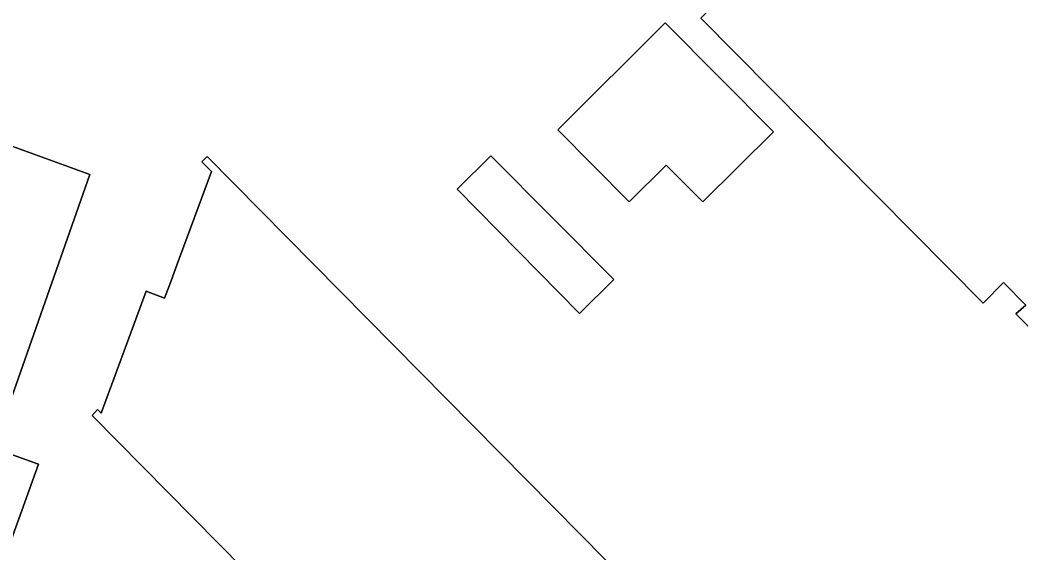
# Model space of a CAD drawing. Extents: x 155018 to 156648, y 383979 to 385733.
# Drawn here: x 155716.5 to 155774.5, y 385193.7 to 385224.6 of the extents above; entities that cross this region are included whole.
import ezdxf

# ---------------------------------------------------------------- set-up
doc = ezdxf.new("R2010")
doc.units = 0
doc.layers.add('IMGEO_Erf', color=7, linetype='Continuous')
doc.layers.add('IMGEO_Pand', color=7, linetype='Continuous')

msp = doc.modelspace()

# ---------------------------------------------------------------- linework, layer by layer
at = {"layer": 'IMGEO_Erf'}
for points in [[(155780.667, 385249.267), (155794.94, 385234.812), (155798.482, 385231.287), (155792.857, 385225.633), (155796.813, 385221.644), (155797.424, 385222.28), (155799.057, 385220.633), (155798.419, 385220.001), (155802.517, 385215.857), (155794.715, 385208.096), (155794.01, 385208.806), (155791.206, 385205.994), (155791.885, 385205.286), (155784.084, 385197.549), (155779.995, 385201.687), (155779.356, 385201.049), (155777.713, 385202.71), (155778.321, 385203.363), (155774.176, 385207.58), (155774.743, 385208.087), (155773.465, 385209.385), (155772.278, 385208.205), (155755.911, 385224.693)], [(155760.12, 385218.117), (155756.029, 385214.056), (155753.905, 385216.196), (155751.758, 385214.066), (155747.616, 385218.24), (155753.852, 385224.431)], [(155750.864, 385209.563), (155748.88, 385207.605), (155741.788, 385214.792), (155743.749, 385216.737)]]:
    msp.add_lwpolyline(points, close=True, dxfattribs=at)
for points in [[(155686.433, 385194.364), (155682.89, 385195.623), (155683.621, 385197.862), (155684.72, 385200.838), (155684.054, 385201.091), (155682.217, 385201.789), (155681.452, 385202.08), (155681.557, 385202.387), (155684.214, 385201.442), (155695.757, 385234.05), (155697.445, 385233.456), (155698.209, 385235.625), (155697.932, 385235.742), (155698.043, 385236.03), (155703.969, 385233.926), (155703.862, 385233.624), (155703.574, 385233.714), (155702.809, 385231.546), (155708.369, 385229.585), (155705.207, 385220.626), (155706.242, 385220.259), (155706.419, 385220.759), (155711.119, 385219.053), (155720.496, 385215.647)], [(155716.772, 385182.149), (155716.818, 385182.465), (155718.698, 385182.188), (155722.254, 385185.704), (155729.429, 385192.799), (155720.635, 385201.693), (155720.949, 385202.032), (155721.151, 385201.823), (155723.759, 385208.897), (155724.833, 385208.49), (155725.205, 385209.494), (155725.562, 385210.46), (155727.544, 385215.816), (155726.984, 385216.382), (155727.294, 385216.683), (155761.219, 385182.365)], [(155720.496, 385215.647), (155714.91, 385199.799), (155717.528, 385198.867), (155715.583, 385193.504), (155713.921, 385188.788), (155713.627, 385188.904), (155713.733, 385189.172), (155711.565, 385189.952), (155709.58, 385184.405), (155690.624, 385191.097), (155688.452, 385191.872), (155689.001, 385193.47), (155688.537, 385193.635)]]:
    msp.add_lwpolyline(points, dxfattribs=at)
at = {"layer": 'IMGEO_Pand'}
for points in [[(155791.885, 385205.286), (155791.206, 385205.994), (155794.01, 385208.806), (155794.715, 385208.096), (155802.517, 385215.857), (155798.419, 385220.001), (155799.057, 385220.633), (155797.424, 385222.28), (155796.813, 385221.644), (155792.857, 385225.633), (155798.482, 385231.287), (155794.94, 385234.812), (155780.667, 385249.267), (155755.911, 385224.693), (155772.278, 385208.205), (155773.465, 385209.385), (155774.743, 385208.087), (155774.176, 385207.58), (155778.321, 385203.363), (155777.713, 385202.71), (155779.356, 385201.049), (155779.995, 385201.687), (155784.084, 385197.549)], [(155747.616, 385218.24), (155751.758, 385214.066), (155753.905, 385216.196), (155756.029, 385214.056), (155760.12, 385218.117), (155753.852, 385224.431)], [(155748.88, 385207.605), (155750.864, 385209.563), (155743.749, 385216.737), (155741.788, 385214.792)]]:
    msp.add_lwpolyline(points, close=True, dxfattribs=at)
for points in [[(155688.537, 385193.635), (155689.001, 385193.47), (155688.452, 385191.872), (155690.624, 385191.097), (155709.58, 385184.405), (155711.565, 385189.952), (155713.733, 385189.172), (155713.627, 385188.904), (155713.921, 385188.788), (155715.583, 385193.504), (155717.528, 385198.867), (155714.91, 385199.799), (155720.496, 385215.647), (155711.119, 385219.053), (155706.419, 385220.759), (155706.242, 385220.259), (155705.207, 385220.626), (155708.369, 385229.585)], [(155727.294, 385216.683), (155726.984, 385216.382), (155727.544, 385215.816), (155725.562, 385210.46), (155725.205, 385209.494), (155724.833, 385208.49), (155723.759, 385208.897), (155721.151, 385201.823), (155720.949, 385202.032), (155720.635, 385201.693), (155729.429, 385192.799), (155722.254, 385185.704), (155718.698, 385182.188), (155716.818, 385182.465), (155716.772, 385182.149)], [(155739.384, 385180.854), (155739.245, 385181.09), (155740.131, 385181.989), (155740.332, 385181.784), (155742.349, 385179.732), (155753.758, 385168.125), (155754.071, 385168.434), (155753.649, 385168.861), (155759.103, 385174.252), (155759.843, 385174.983), (155763.889, 385178.983), (155764.307, 385178.551), (155764.623, 385178.857), (155761.219, 385182.365), (155727.294, 385216.683)]]:
    msp.add_lwpolyline(points, dxfattribs=at)

doc.saveas('drawing.dxf')
